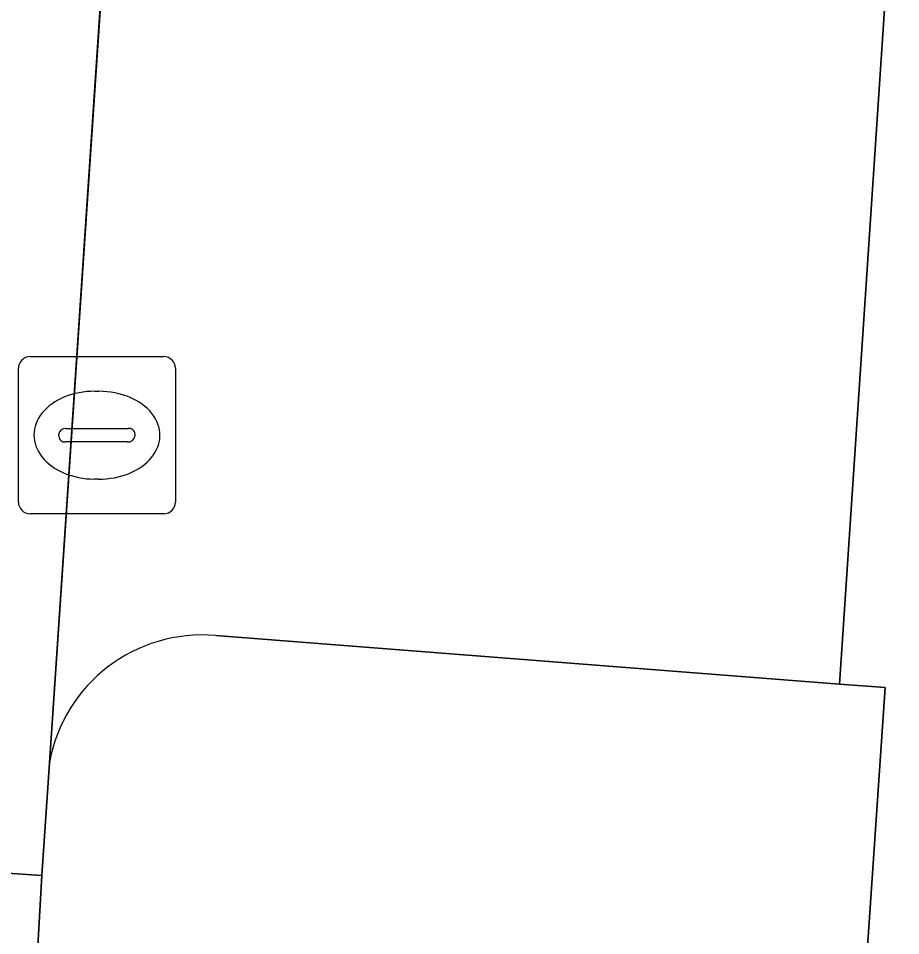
# Model space of a CAD drawing. Extents: x 161848 to 162726, y 385382 to 386521.
# Drawn here: x 162017.26 to 162022.87, y 385651.15 to 385656.99 of the extents above; entities that cross this region are included whole.
import ezdxf

# ---------------------------------------------------------------- set-up
doc = ezdxf.new("R2010")
doc.units = 0
for name, color, linetype in [('IMGEO_Kolk', 7, 'Continuous'), ('IMGEO_Parkeervlak_open', 7, 'Continuous'), ('IMGEO_Rijbaan_lokaal_open', 7, 'Continuous'), ('IMGEO_Voetpad_open', 7, 'Continuous')]:
    doc.layers.add(name, color=color, linetype=linetype)

msp = doc.modelspace()

# ---------------------------------------------------------------- linework, layer by layer
at = {"layer": 'IMGEO_Kolk'}
for p, q in [((162017.3299, 385654.8355), (162018.1821, 385654.8355)), ((162017.2555, 385653.9089), (162017.2555, 385654.7611)), ((162018.2565, 385654.7611), (162018.2565, 385653.9089)), ((162017.7435, 385654.6147), (162017.7685, 385654.6147)), ((162017.557, 385654.3783), (162017.9549, 385654.3783)), ((162017.5139, 385654.3289), (162017.5139, 385654.3411)), ((162017.998, 385654.3411), (162017.998, 385654.3289)), ((162017.9515, 385654.2917), (162017.5536, 385654.2917)), ((162017.7655, 385654.0553), (162017.7406, 385654.0553)), ((162018.1821, 385653.8345), (162017.3299, 385653.8345))]:
    msp.add_line(p, q, dxfattribs=at)
for points in [[(162017.3299, 385654.8355), (162018.1821, 385654.8355)], [(162017.2555, 385653.9089), (162017.2555, 385654.7611)], [(162018.2565, 385654.7611), (162018.2565, 385653.9089)], [(162018.1821, 385653.8345), (162017.3299, 385653.8345)]]:
    msp.add_lwpolyline(points, dxfattribs=at)
for centre, radius, start, end in [((162017.332, 385654.759), 0.0765, 91.55205, 178.44795), ((162017.332, 385654.759), 0.0765, 91.55205, 178.44795), ((162018.18, 385654.759), 0.0765, 1.55205, 88.44795), ((162018.18, 385654.759), 0.0765, 1.55205, 88.44795), ((162017.5541, 385654.3381), 0.0403, 85.87752, 175.75265), ((162017.9594, 385654.3399), 0.0386, 1.73085, 96.63898), ((162017.5506, 385654.3282), 0.0366, 178.93798, 274.71019), ((162017.9554, 385654.3345), 0.043, 264.86636, 352.45326), ((162017.332, 385653.911), 0.0765, 181.55205, 268.44795), ((162017.332, 385653.911), 0.0765, 181.55205, 268.44795), ((162018.18, 385653.911), 0.0765, 271.55205, 358.44795), ((162018.18, 385653.911), 0.0765, 271.55205, 358.44795)]:
    msp.add_arc(centre, radius, start, end, dxfattribs=at)
for centre, major_axis, ratio, start_param, end_param in [((162017.742, 385654.335), (-0.3872, 0.002), 0.722429, 4.712389, 7.853982), ((162017.767, 385654.335), (-0.3901, 0.002), 0.717154, 1.570796, 4.712389)]:
    msp.add_ellipse(centre, major_axis=major_axis, ratio=ratio, start_param=start_param, end_param=end_param, dxfattribs=at)
at = {"layer": 'IMGEO_Parkeervlak_open'}
for points in [[(162019.023, 385675.529), (162017.453, 385652.249)], [(162018.513, 385653.059), (162022.485, 385652.749), (162023.925, 385674.344), (162020.013, 385674.605)]]:
    msp.add_lwpolyline(points, dxfattribs=at)
msp.add_arc((162018.4277, 385652.072), 0.9907, 85.06143, 169.70915, dxfattribs=at)
at = {"layer": 'IMGEO_Rijbaan_lokaal_open'}
msp.add_lwpolyline([(162028.542, 385817.36), (162031.145, 385855.667), (162031.315, 385858.297), (162025.205, 385858.754), (162024.539, 385848.984), (162023.424, 385832.28), (162022.065, 385812.169), (162021.714, 385806.937), (162019.478, 385774.254), (162018.373, 385758.189), (162018.126, 385754.834), (162017.45, 385744.89), (162015.447, 385713.845), (162014.322, 385696.873), (162011.334, 385651.941), (162017.404, 385651.53), (162017.453, 385652.249), (162019.023, 385675.529), (162020.357, 385695.92), (162022.867, 385734.111), (162023.205, 385739.378)], dxfattribs=at)
msp.add_lwpolyline([(162016.534, 385638.487), (162017.028, 385645.683), (162017.269, 385649.13), (162017.404, 385651.53), (162011.334, 385651.941), (162010.05, 385633.182), (162016.148, 385632.865), (162016.295, 385635.013)], close=True, dxfattribs=at)
at = {"layer": 'IMGEO_Voetpad_open'}
for points in [[(162032.089, 385677.79), (162032.106, 385678.037), (162030.981, 385678.056), (162026.917, 385678.403), (162025.971, 385678.469), (162020.28, 385678.829), (162020.013, 385674.605), (162023.925, 385674.344), (162022.485, 385652.749), (162022.776, 385652.729), (162022.506, 385648.771), (162022.272, 385645.331), (162021.782, 385638.134), (162021.576, 385634.678), (162016.295, 385635.013), (162016.148, 385632.865)], [(162022.776, 385652.729), (162022.485, 385652.749), (162018.513, 385653.059)], [(162017.453, 385652.249), (162017.404, 385651.53), (162017.269, 385649.13), (162022.506, 385648.771), (162022.776, 385652.729)]]:
    msp.add_lwpolyline(points, dxfattribs=at)
msp.add_arc((162018.4277, 385652.072), 0.9907, 85.06143, 169.70915, dxfattribs=at)

doc.saveas('drawing.dxf')
